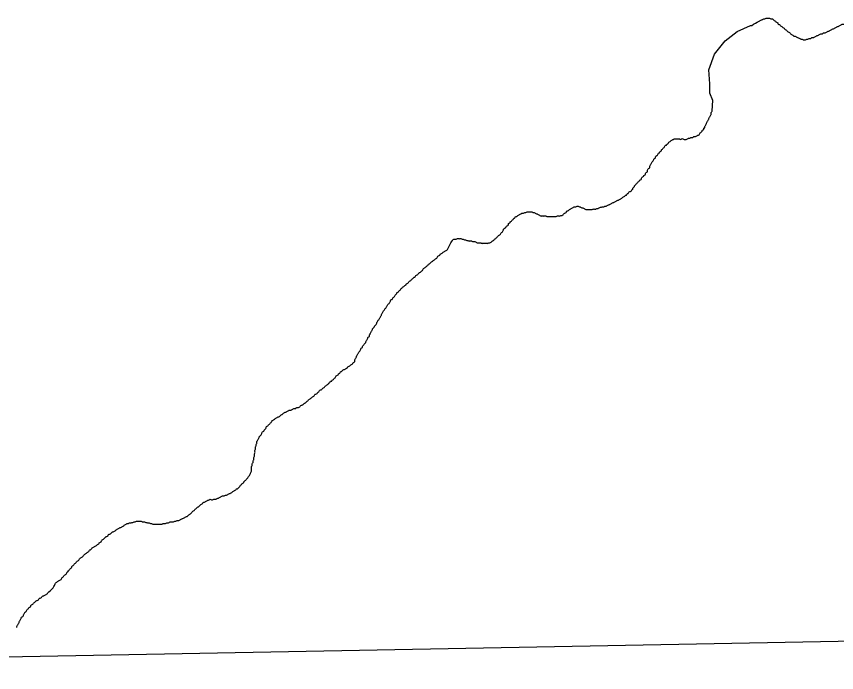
# Model space of a CAD drawing. Extents: x 813775 to 1157140, y 1757555 to 1979907.
# Drawn here: x 1045942 to 1049881, y 1850902 to 1854055 of the extents above; entities that cross this region are included whole.
import ezdxf

# ---------------------------------------------------------------- set-up
doc = ezdxf.new("R2010")
doc.units = 0
doc.layers.add('Level 35', color=7, linetype='Continuous')
doc.layers.add('Level 5', color=7, linetype='Continuous')

msp = doc.modelspace()

# ---------------------------------------------------------------- linework, layer by layer
at = {"layer": 'Level 35'}
msp.add_lwpolyline([(1049283.7, 1853601.3), (1049286.7, 1853650), (1049272.8, 1853686.3), (1049272.8, 1853730.9), (1049267.2, 1853797.9), (1049295.1, 1853873.3), (1049345.3, 1853937.4), (1049403.9, 1853982.1), (1049468, 1854010), (1049473.1, 1854011.3)], dxfattribs=at)
for points in [[(1049473.1, 1854011.3), (1049508.8, 1854031.8), (1049514.3, 1854034.6), (1049519.9, 1854037.4), (1049525.5, 1854040.2), (1049531.1, 1854042.9), (1049536.7, 1854042.9), (1049542.2, 1854045.7), (1049547.8, 1854045.7), (1049553.4, 1854045.7), (1049559, 1854045.7), (1049564.5, 1854042.9), (1049570.1, 1854042.9), (1049575.7, 1854040.2), (1049581.3, 1854034.6), (1049586.9, 1854031.8), (1049592.4, 1854026.2), (1049598, 1854023.4), (1049600.8, 1854017.8), (1049606.4, 1854015), (1049612, 1854009.5), (1049617.5, 1854006.7), (1049623.1, 1854001.1), (1049628.7, 1853998.3), (1049631.5, 1853992.7), (1049637.1, 1853989.9), (1049642.6, 1853987.1), (1049645.4, 1853981.5), (1049651, 1853978.8), (1049656.6, 1853976), (1049659.4, 1853970.4), (1049665, 1853967.6), (1049670.5, 1853964.8), (1049676.1, 1853959.2), (1049681.7, 1853959.2), (1049687.3, 1853956.4), (1049692.9, 1853953.6), (1049698.4, 1853950.9), (1049704, 1853948.1), (1049709.6, 1853945.3), (1049715.2, 1853945.3), (1049720.8, 1853942.5), (1049726.3, 1853942.5), (1049731.9, 1853942.5), (1049737.5, 1853945.3), (1049743.1, 1853945.3), (1049748.6, 1853948.1), (1049754.2, 1853948.1), (1049759.8, 1853950.9), (1049765.4, 1853953.6), (1049771, 1853953.6), (1049776.5, 1853956.4), (1049782.1, 1853959.2), (1049787.7, 1853962), (1049793.3, 1853964.8), (1049798.9, 1853967.6), (1049804.4, 1853970.4), (1049810, 1853970.4), (1049815.6, 1853973.2), (1049821.2, 1853976), (1049826.7, 1853976), (1049832.3, 1853978.8), (1049837.9, 1853981.5), (1049843.5, 1853984.3), (1049849.1, 1853987.1), (1049854.6, 1853989.9), (1049860.2, 1853992.7), (1049865.8, 1853995.5), (1049871.4, 1853998.3), (1049877, 1854001.1), (1049882.5, 1854003.9), (1049888.1, 1854006.7), (1049893.7, 1854009.5), (1049899.3, 1854012.2), (1049904.9, 1854015), (1049910.4, 1854017.8), (1049916, 1854017.8), (1049921.6, 1854020.6), (1049927.2, 1854023.4), (1049932.7, 1854026.2), (1049938.3, 1854029), (1049943.9, 1854031.8), (1049949.5, 1854034.6), (1049955.1, 1854037.4), (1049960.6, 1854040.2), (1049966.2, 1854042.9), (1049971.8, 1854045.7), (1049977.4, 1854048.5), (1049983, 1854051.3), (1049988.5, 1854054.1), (1049994.1, 1854054.1)], [(1048955.6, 1853290.8), (1048961.2, 1853293.6), (1048964, 1853299.2), (1048966.8, 1853304.8), (1048972.3, 1853307.6), (1048972.3, 1853313.1), (1048975.1, 1853318.7), (1048977.9, 1853324.3), (1048983.5, 1853327.1), (1048983.5, 1853332.7), (1048986.3, 1853338.3), (1048989.1, 1853343.8), (1048991.9, 1853349.4), (1048994.7, 1853355), (1049000.2, 1853360.6), (1049003, 1853366.2), (1049005.8, 1853371.7), (1049011.4, 1853374.5), (1049011.4, 1853380.1), (1049017, 1853385.7), (1049022.6, 1853391.3), (1049025.3, 1853396.9), (1049030.9, 1853399.6), (1049033.7, 1853405.2), (1049039.3, 1853408), (1049039.3, 1853413.6), (1049044.9, 1853416.4), (1049047.7, 1853422), (1049053.2, 1853424.8), (1049056, 1853430.3), (1049058.8, 1853435.9), (1049064.4, 1853435.9), (1049067.2, 1853441.5), (1049072.8, 1853444.3), (1049075.6, 1853449.9), (1049081.1, 1853452.7), (1049086.7, 1853458.3), (1049092.3, 1853461), (1049097.9, 1853463.8), (1049103.5, 1853466.6), (1049109, 1853466.6), (1049114.6, 1853466.6), (1049120.2, 1853466.6), (1049125.8, 1853466.6), (1049131.3, 1853463.8), (1049136.9, 1853466.6), (1049142.5, 1853466.6), (1049148.1, 1853463.8), (1049153.7, 1853463.8), (1049159.2, 1853463.8), (1049164.8, 1853466.6), (1049170.4, 1853469.4), (1049176, 1853469.4), (1049181.6, 1853472.2), (1049187.1, 1853472.2), (1049192.7, 1853475), (1049198.3, 1853477.8), (1049203.9, 1853477.8), (1049209.4, 1853480.6), (1049215, 1853483.4), (1049220.6, 1853486.2), (1049223.4, 1853491.7), (1049229, 1853497.3), (1049234.6, 1853502.9), (1049237.3, 1853508.5), (1049242.9, 1853511.3), (1049242.9, 1853516.9), (1049248.5, 1853519.7), (1049248.5, 1853525.2), (1049251.3, 1853530.8), (1049254.1, 1853536.4), (1049256.9, 1853542), (1049259.7, 1853547.6), (1049262.4, 1853553.1), (1049265.2, 1853558.7), (1049268, 1853564.3), (1049270.8, 1853569.9), (1049273.6, 1853575.5), (1049276.4, 1853581), (1049279.2, 1853586.6), (1049279.2, 1853592.2), (1049282, 1853597.8), (1049283.7, 1853601.3)], [(1048495.4, 1853092.7), (1048500.9, 1853092.7), (1048506.5, 1853092.7), (1048512.1, 1853092.7), (1048517.7, 1853092.7), (1048523.3, 1853092.7), (1048528.8, 1853092.7), (1048534.4, 1853092.7), (1048540, 1853095.5), (1048545.6, 1853095.5), (1048551.1, 1853095.5), (1048556.7, 1853098.2), (1048562.3, 1853098.2), (1048567.9, 1853101), (1048570.7, 1853106.6), (1048576.3, 1853109.4), (1048581.8, 1853112.2), (1048584.6, 1853117.8), (1048590.2, 1853120.6), (1048595.8, 1853123.4), (1048601.4, 1853128.9), (1048606.9, 1853131.7), (1048612.5, 1853134.5), (1048618.1, 1853137.3), (1048623.7, 1853140.1), (1048629.3, 1853140.1), (1048634.8, 1853142.9), (1048640.4, 1853142.9), (1048646, 1853140.1), (1048651.6, 1853137.3), (1048657.1, 1853134.5), (1048662.7, 1853134.5), (1048668.3, 1853131.7), (1048673.9, 1853128.9), (1048679.5, 1853126.2), (1048685, 1853126.2), (1048690.6, 1853126.2), (1048696.2, 1853126.2), (1048701.8, 1853126.2), (1048707.4, 1853126.2), (1048712.9, 1853128.9), (1048718.5, 1853128.9), (1048724.1, 1853128.9), (1048729.7, 1853131.7), (1048735.2, 1853131.7), (1048740.8, 1853134.5), (1048746.4, 1853137.3), (1048752, 1853137.3), (1048757.6, 1853140.1), (1048763.1, 1853140.1), (1048768.7, 1853142.9), (1048774.3, 1853142.9), (1048779.9, 1853145.7), (1048785.5, 1853148.5), (1048791, 1853151.3), (1048796.6, 1853154.1), (1048802.2, 1853156.9), (1048807.8, 1853159.6), (1048813.4, 1853162.4), (1048818.9, 1853165.2), (1048824.5, 1853168), (1048830.1, 1853170.8), (1048835.7, 1853173.6), (1048841.2, 1853176.4), (1048846.8, 1853179.2), (1048852.4, 1853184.8), (1048858, 1853187.6), (1048863.6, 1853190.3), (1048866.4, 1853195.9), (1048871.9, 1853195.9), (1048874.7, 1853201.5), (1048880.3, 1853204.3), (1048883.1, 1853209.9), (1048888.7, 1853212.7), (1048894.2, 1853215.5), (1048897, 1853221), (1048902.6, 1853223.8), (1048902.6, 1853229.4), (1048908.2, 1853235), (1048911, 1853240.6), (1048916.6, 1853246.2), (1048919.3, 1853251.7), (1048924.9, 1853254.5), (1048927.7, 1853260.1), (1048933.3, 1853262.9), (1048936.1, 1853268.5), (1048941.7, 1853271.3), (1048944.5, 1853276.9), (1048947.2, 1853282.4), (1048952.8, 1853285.2), (1048955.6, 1853290.8)], [(1048035.1, 1852975.5), (1048037.9, 1852981), (1048043.5, 1852983.8), (1048049.1, 1852983.8), (1048054.6, 1852983.8), (1048060.2, 1852986.6), (1048065.8, 1852986.6), (1048071.4, 1852986.6), (1048076.9, 1852986.6), (1048082.5, 1852983.8), (1048088.1, 1852983.8), (1048093.7, 1852981), (1048099.3, 1852981), (1048104.8, 1852978.2), (1048110.4, 1852978.2), (1048116, 1852975.5), (1048121.6, 1852975.5), (1048127.2, 1852975.5), (1048132.7, 1852972.7), (1048138.3, 1852972.7), (1048143.9, 1852972.7), (1048149.5, 1852969.9), (1048155.1, 1852967.1), (1048160.6, 1852967.1), (1048166.2, 1852967.1), (1048171.8, 1852967.1), (1048177.4, 1852964.3), (1048182.9, 1852964.3), (1048188.5, 1852964.3), (1048194.1, 1852964.3), (1048199.7, 1852964.3), (1048205.3, 1852964.3), (1048210.8, 1852967.1), (1048216.4, 1852967.1), (1048222, 1852969.9), (1048227.6, 1852975.5), (1048233.2, 1852978.2), (1048238.7, 1852983.8), (1048244.3, 1852986.6), (1048247.1, 1852992.2), (1048252.7, 1852995), (1048255.5, 1853000.6), (1048261, 1853003.4), (1048266.6, 1853008.9), (1048269.4, 1853014.5), (1048275, 1853017.3), (1048277.8, 1853022.9), (1048280.6, 1853028.5), (1048283.4, 1853034.1), (1048288.9, 1853036.8), (1048291.7, 1853042.4), (1048297.3, 1853045.2), (1048300.1, 1853050.8), (1048305.7, 1853053.6), (1048305.7, 1853059.2), (1048311.3, 1853062), (1048314, 1853067.5), (1048319.6, 1853070.3), (1048322.4, 1853075.9), (1048328, 1853078.7), (1048330.8, 1853084.3), (1048336.4, 1853087.1), (1048339.2, 1853092.7), (1048344.7, 1853092.7), (1048350.3, 1853098.2), (1048355.9, 1853101), (1048361.5, 1853103.8), (1048367, 1853106.6), (1048372.6, 1853109.4), (1048378.2, 1853109.4), (1048383.8, 1853112.2), (1048389.4, 1853112.2), (1048394.9, 1853115), (1048400.5, 1853115), (1048406.1, 1853115), (1048411.7, 1853115), (1048417.3, 1853115), (1048422.8, 1853112.2), (1048428.4, 1853112.2), (1048434, 1853109.4), (1048439.6, 1853106.6), (1048445.2, 1853103.8), (1048450.7, 1853101), (1048456.3, 1853098.2), (1048461.9, 1853095.5), (1048467.5, 1853095.5), (1048473, 1853095.5), (1048478.6, 1853095.5), (1048484.2, 1853095.5), (1048489.8, 1853092.7), (1048495.4, 1853092.7)], [(1047749.2, 1852700.5), (1047754.8, 1852706.1), (1047760.3, 1852711.7), (1047763.1, 1852717.3), (1047768.7, 1852722.9), (1047771.5, 1852728.4), (1047777.1, 1852731.2), (1047779.9, 1852736.8), (1047785.5, 1852739.6), (1047788.2, 1852745.2), (1047793.8, 1852748), (1047796.6, 1852753.6), (1047802.2, 1852756.4), (1047807.8, 1852761.9), (1047813.3, 1852764.7), (1047816.1, 1852770.3), (1047821.7, 1852773.1), (1047827.3, 1852778.7), (1047832.9, 1852784.3), (1047838.5, 1852787.1), (1047841.2, 1852792.6), (1047846.8, 1852795.4), (1047852.4, 1852801), (1047858, 1852803.8), (1047860.8, 1852809.4), (1047866.3, 1852812.2), (1047871.9, 1852817.8), (1047877.5, 1852823.3), (1047883.1, 1852826.1), (1047888.7, 1852831.7), (1047894.2, 1852837.3), (1047897, 1852842.9), (1047902.6, 1852845.7), (1047908.2, 1852851.2), (1047913.8, 1852854), (1047916.6, 1852859.6), (1047922.1, 1852862.4), (1047927.7, 1852868), (1047933.3, 1852873.6), (1047938.9, 1852876.4), (1047944.4, 1852881.9), (1047950, 1852884.7), (1047955.6, 1852890.3), (1047961.2, 1852893.1), (1047964, 1852898.7), (1047969.6, 1852904.3), (1047975.1, 1852907.1), (1047977.9, 1852912.6), (1047983.5, 1852915.4), (1047989.1, 1852918.2), (1047994.7, 1852923.8), (1048000.2, 1852926.6), (1048005.8, 1852929.4), (1048011.4, 1852932.2), (1048014.2, 1852937.8), (1048035.1, 1852975.5)], [(1047408.9, 1852262.4), (1047414.5, 1852268), (1047420, 1852270.8), (1047422.8, 1852276.3), (1047428.4, 1852279.1), (1047434, 1852284.7), (1047439.6, 1852287.5), (1047442.4, 1852293.1), (1047447.9, 1852295.9), (1047450.7, 1852301.5), (1047456.3, 1852301.5), (1047459.1, 1852307), (1047464.7, 1852309.8), (1047467.5, 1852315.4), (1047473, 1852318.2), (1047475.8, 1852323.8), (1047481.4, 1852329.4), (1047487, 1852332.2), (1047489.8, 1852337.7), (1047495.4, 1852340.5), (1047498.1, 1852346.1), (1047503.7, 1852348.9), (1047509.3, 1852354.5), (1047514.9, 1852357.3), (1047520.5, 1852360.1), (1047526, 1852362.9), (1047531.6, 1852365.7), (1047534.4, 1852371.2), (1047540, 1852374), (1047545.6, 1852376.8), (1047551.1, 1852382.4), (1047556.7, 1852385.2), (1047559.5, 1852390.8), (1047565.1, 1852393.6), (1047567.9, 1852399.1), (1047567.9, 1852404.7), (1047570.7, 1852410.3), (1047573.5, 1852415.9), (1047576.2, 1852421.5), (1047579, 1852427), (1047581.8, 1852432.6), (1047584.6, 1852438.2), (1047590.2, 1852443.8), (1047593, 1852449.4), (1047595.8, 1852455), (1047598.6, 1852460.5), (1047604.1, 1852463.3), (1047604.1, 1852468.9), (1047609.7, 1852474.5), (1047612.5, 1852480.1), (1047618.1, 1852485.7), (1047620.9, 1852491.2), (1047623.7, 1852496.8), (1047626.5, 1852502.4), (1047629.2, 1852508), (1047632, 1852513.6), (1047637.6, 1852516.4), (1047637.6, 1852521.9), (1047640.4, 1852527.5), (1047643.2, 1852533.1), (1047646, 1852538.7), (1047648.8, 1852544.3), (1047651.6, 1852549.8), (1047654.3, 1852555.4), (1047659.9, 1852561), (1047662.7, 1852566.6), (1047668.3, 1852572.2), (1047671.1, 1852577.7), (1047673.9, 1852583.3), (1047676.7, 1852588.9), (1047679.5, 1852594.5), (1047685, 1852600.1), (1047687.8, 1852605.7), (1047690.6, 1852611.2), (1047693.4, 1852616.8), (1047696.2, 1852622.4), (1047699, 1852628), (1047701.8, 1852633.6), (1047704.6, 1852639.1), (1047710.1, 1852644.7), (1047712.9, 1852650.3), (1047718.5, 1852655.9), (1047721.3, 1852661.5), (1047724.1, 1852667.1), (1047726.9, 1852672.6), (1047732.5, 1852675.4), (1047735.2, 1852681), (1047738, 1852686.6), (1047740.8, 1852692.2), (1047746.4, 1852695), (1047749.2, 1852700.5)], [(1047071.4, 1851868.9), (1047071.4, 1851874.5), (1047071.4, 1851880.1), (1047071.4, 1851885.6), (1047071.4, 1851891.2), (1047074.2, 1851896.8), (1047074.2, 1851902.4), (1047076.9, 1851908), (1047079.7, 1851913.5), (1047079.7, 1851919.1), (1047082.5, 1851924.7), (1047082.5, 1851930.3), (1047082.5, 1851935.9), (1047085.3, 1851941.5), (1047085.3, 1851947), (1047085.3, 1851952.6), (1047088.1, 1851958.2), (1047088.1, 1851963.8), (1047088.1, 1851969.4), (1047090.9, 1851974.9), (1047090.9, 1851980.5), (1047090.9, 1851986.1), (1047093.7, 1851991.7), (1047093.7, 1851997.3), (1047096.5, 1852002.9), (1047096.5, 1852008.4), (1047099.3, 1852014), (1047102, 1852019.6), (1047104.8, 1852025.2), (1047107.6, 1852030.8), (1047110.4, 1852036.3), (1047116, 1852041.9), (1047118.8, 1852047.5), (1047121.6, 1852053.1), (1047124.4, 1852058.7), (1047129.9, 1852061.5), (1047132.7, 1852067), (1047138.3, 1852072.6), (1047141.1, 1852078.2), (1047143.9, 1852083.8), (1047149.5, 1852086.6), (1047152.3, 1852092.2), (1047157.8, 1852094.9), (1047160.6, 1852100.5), (1047166.2, 1852103.3), (1047169, 1852108.9), (1047174.6, 1852114.5), (1047180.2, 1852117.3), (1047185.7, 1852122.9), (1047191.3, 1852125.6), (1047196.9, 1852128.4), (1047202.5, 1852131.2), (1047208, 1852134), (1047213.6, 1852139.6), (1047219.2, 1852142.4), (1047224.8, 1852148), (1047230.4, 1852150.8), (1047235.9, 1852153.6), (1047241.5, 1852156.3), (1047247.1, 1852159.1), (1047252.7, 1852161.9), (1047258.3, 1852161.9), (1047263.8, 1852164.7), (1047269.4, 1852167.5), (1047275, 1852170.3), (1047280.6, 1852170.3), (1047286.1, 1852173.1), (1047291.7, 1852175.9), (1047297.3, 1852175.9), (1047302.9, 1852178.7), (1047308.5, 1852184.3), (1047314, 1852187), (1047319.6, 1852189.8), (1047325.2, 1852195.4), (1047330.8, 1852198.2), (1047336.4, 1852203.8), (1047341.9, 1852206.6), (1047344.7, 1852212.2), (1047350.3, 1852214.9), (1047355.9, 1852220.5), (1047361.5, 1852223.3), (1047367, 1852228.9), (1047372.6, 1852231.7), (1047375.4, 1852237.3), (1047381, 1852240.1), (1047386.6, 1852242.9), (1047389.4, 1852248.4), (1047394.9, 1852251.2), (1047397.7, 1852256.8), (1047403.3, 1852259.6), (1047408.9, 1852262.4)], [(1046597.2, 1851614.9), (1046602.7, 1851614.9), (1046608.3, 1851614.9), (1046613.9, 1851614.9), (1046619.5, 1851614.9), (1046625.1, 1851614.9), (1046630.6, 1851614.9), (1046636.2, 1851614.9), (1046641.8, 1851614.9), (1046647.4, 1851617.7), (1046653, 1851617.7), (1046658.5, 1851617.7), (1046664.1, 1851620.5), (1046669.7, 1851620.5), (1046675.3, 1851623.3), (1046680.8, 1851626.1), (1046686.4, 1851626.1), (1046692, 1851626.1), (1046697.6, 1851626.1), (1046703.2, 1851628.9), (1046708.7, 1851628.9), (1046714.3, 1851631.7), (1046719.9, 1851631.7), (1046725.5, 1851634.5), (1046731.1, 1851637.3), (1046736.6, 1851640.1), (1046742.2, 1851642.8), (1046747.8, 1851645.6), (1046753.4, 1851648.4), (1046758.9, 1851651.2), (1046764.5, 1851654), (1046770.1, 1851659.6), (1046775.7, 1851662.4), (1046781.3, 1851668), (1046786.8, 1851673.5), (1046792.4, 1851679.1), (1046798, 1851681.9), (1046800.8, 1851687.5), (1046806.4, 1851690.3), (1046811.9, 1851695.9), (1046817.5, 1851698.7), (1046823.1, 1851704.2), (1046828.7, 1851709.8), (1046834.3, 1851712.6), (1046839.8, 1851718.2), (1046845.4, 1851721), (1046851, 1851723.8), (1046856.6, 1851726.6), (1046862.2, 1851729.4), (1046867.7, 1851732.1), (1046873.3, 1851734.9), (1046878.9, 1851732.1), (1046884.5, 1851732.1), (1046890.1, 1851734.9), (1046895.6, 1851734.9), (1046901.2, 1851734.9), (1046906.8, 1851737.7), (1046912.4, 1851740.5), (1046917.9, 1851743.3), (1046923.5, 1851746.1), (1046929.1, 1851748.9), (1046934.7, 1851751.7), (1046940.3, 1851751.7), (1046945.8, 1851754.5), (1046951.4, 1851754.5), (1046957, 1851757.3), (1046962.6, 1851760.1), (1046968.2, 1851762.8), (1046973.7, 1851765.6), (1046979.3, 1851768.4), (1046984.9, 1851774), (1046990.5, 1851776.8), (1046996, 1851779.6), (1046998.8, 1851785.2), (1047004.4, 1851785.2), (1047010, 1851790.8), (1047015.6, 1851796.3), (1047018.4, 1851801.9), (1047023.9, 1851804.7), (1047026.7, 1851810.3), (1047032.3, 1851813.1), (1047035.1, 1851818.7), (1047040.7, 1851824.2), (1047046.3, 1851829.8), (1047051.8, 1851835.4), (1047054.6, 1851841), (1047060.2, 1851846.6), (1047063, 1851852.1), (1047065.8, 1851857.7), (1047068.6, 1851863.3), (1047071.4, 1851868.9)], [(1046093.1, 1851285), (1046128.5, 1851327.5), (1046131.3, 1851333.1), (1046136.9, 1851335.9), (1046142.5, 1851341.4), (1046148.1, 1851344.2), (1046153.6, 1851347), (1046159.2, 1851352.6), (1046162, 1851358.2), (1046167.6, 1851361), (1046170.4, 1851366.6), (1046176, 1851372.1), (1046181.5, 1851374.9), (1046184.3, 1851380.5), (1046189.9, 1851386.1), (1046195.5, 1851394.5), (1046201.1, 1851400), (1046206.6, 1851405.6), (1046209.4, 1851411.2), (1046215, 1851416.8), (1046220.6, 1851422.4), (1046226.2, 1851428), (1046231.8, 1851433.5), (1046237.3, 1851439.1), (1046242.9, 1851441.9), (1046245.7, 1851447.5), (1046251.3, 1851453.1), (1046256.9, 1851455.9), (1046262.4, 1851461.4), (1046268, 1851467), (1046273.6, 1851472.6), (1046279.2, 1851475.4), (1046284.8, 1851481), (1046290.3, 1851483.8), (1046293.1, 1851489.3), (1046298.7, 1851492.1), (1046304.3, 1851497.7), (1046309.9, 1851503.3), (1046315.4, 1851506.1), (1046321, 1851508.9), (1046326.6, 1851511.7), (1046332.2, 1851517.3), (1046337.7, 1851520), (1046340.5, 1851525.6), (1046346.1, 1851528.4), (1046351.7, 1851534), (1046354.5, 1851539.6), (1046360.1, 1851542.4), (1046365.6, 1851548), (1046371.2, 1851553.5), (1046376.8, 1851556.3), (1046382.4, 1851559.1), (1046385.2, 1851564.7), (1046390.7, 1851567.5), (1046396.3, 1851570.3), (1046401.9, 1851575.9), (1046407.5, 1851578.7), (1046413.1, 1851581.4), (1046418.6, 1851584.2), (1046424.2, 1851589.8), (1046429.8, 1851592.6), (1046435.4, 1851595.4), (1046441, 1851598.2), (1046446.5, 1851601), (1046452.1, 1851603.8), (1046457.7, 1851606.6), (1046463.3, 1851612.1), (1046468.9, 1851614.9), (1046474.4, 1851617.7), (1046480, 1851617.7), (1046485.6, 1851620.5), (1046491.2, 1851620.5), (1046496.7, 1851623.3), (1046502.3, 1851623.3), (1046507.9, 1851626.1), (1046513.5, 1851626.1), (1046519.1, 1851628.9), (1046524.6, 1851628.9), (1046530.2, 1851628.9), (1046535.8, 1851628.9), (1046541.4, 1851628.9), (1046547, 1851626.1), (1046552.5, 1851626.1), (1046558.1, 1851626.1), (1046563.7, 1851623.3), (1046569.3, 1851623.3), (1046574.8, 1851620.5), (1046580.4, 1851620.5), (1046586, 1851617.7), (1046591.6, 1851617.7), (1046597.2, 1851614.9)], [(1045942.5, 1851117.6), (1045945.3, 1851123.2), (1045948.1, 1851128.8), (1045950.9, 1851134.3), (1045953.6, 1851139.9), (1045956.4, 1851145.5), (1045959.2, 1851151.1), (1045962, 1851156.7), (1045964.8, 1851162.3), (1045967.6, 1851167.8), (1045973.2, 1851170.6), (1045976, 1851176.2), (1045978.7, 1851181.8), (1045981.5, 1851187.4), (1045984.3, 1851193), (1045989.9, 1851195.7), (1045992.7, 1851201.3), (1045995.5, 1851206.9), (1046001.1, 1851209.7), (1046003.9, 1851215.3), (1046009.4, 1851218.1), (1046012.2, 1851223.7), (1046017.8, 1851229.2), (1046023.4, 1851232), (1046026.2, 1851237.6), (1046031.7, 1851240.4), (1046037.3, 1851246), (1046042.9, 1851248.8), (1046048.5, 1851251.6), (1046051.3, 1851257.1), (1046056.9, 1851259.9), (1046062.4, 1851262.7), (1046068, 1851268.3), (1046073.6, 1851271.1), (1046079.2, 1851273.9), (1046084.7, 1851276.7), (1046090.3, 1851279.5), (1046093.1, 1851285)]]:
    msp.add_spline(points, degree=3, dxfattribs=at)
at = {"layer": 'Level 5'}
msp.add_lwpolyline([(1041882.5, 1850901.6), (1052614.1, 1851104.5)], dxfattribs=at)

doc.saveas('drawing.dxf')
